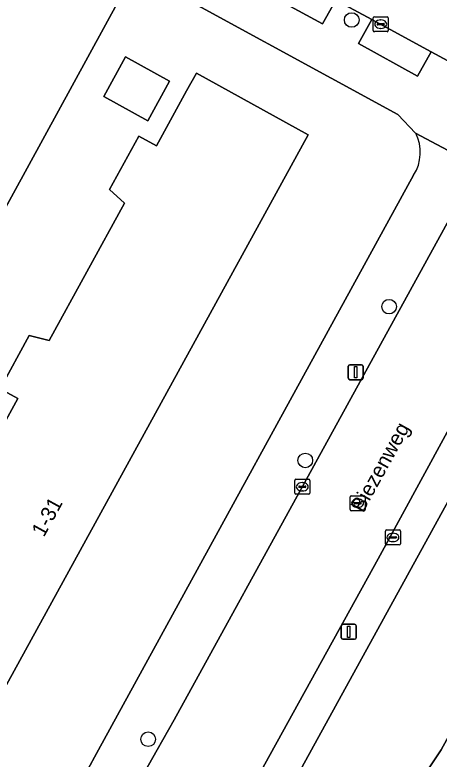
# Model space of a CAD drawing. Extents: x 158352 to 159489, y 383828 to 384603.
# Drawn here: x 158878.68 to 158907.03, y 383999.38 to 384049.08 of the extents above; entities that cross this region are included whole.
import ezdxf

# ---------------------------------------------------------------- set-up
doc = ezdxf.new("R2010")
doc.units = 0
for name, color, linetype in [('IMGEO_Boom', 7, 'Continuous'), ('IMGEO_Erf', 7, 'Continuous'), ('IMGEO_Kolk', 7, 'Continuous'), ('IMGEO_Lichtmast', 7, 'Continuous'), ('IMGEO_Openbare_ruimte_label', 7, 'Continuous'), ('IMGEO_Pand', 7, 'Continuous'), ('IMGEO_Pand_nummerreeks', 7, 'Continuous'), ('IMGEO_Parkeervlak_open', 7, 'Continuous'), ('IMGEO_Rijbaan_lokaal_open', 7, 'Continuous'), ('IMGEO_Rioolput', 7, 'Continuous'), ('IMGEO_Voetpad_open', 7, 'Continuous')]:
    doc.layers.add(name, color=color, linetype=linetype)

msp = doc.modelspace()

# ---------------------------------------------------------------- linework, layer by layer
at = {"layer": 'IMGEO_Boom'}
for centre in [(158901.188, 384048.741), (158903.687, 384029.597), (158898.088, 384019.329), (158887.589, 384000.711)]:
    msp.add_circle(centre, 0.489, dxfattribs=at)
at = {"layer": 'IMGEO_Erf'}
for points in [[(158905.461, 384041.181), (158904.271, 384042.421), (158886.706, 384052.025), (158861.185, 384005.358), (158854.263, 384009.207), (158873.236, 384043.758), (158872.13, 384044.358), (158870.665, 384041.689), (158869.208, 384039.033), (158867.75, 384036.376), (158866.292, 384033.72), (158864.835, 384031.064), (158863.377, 384028.407), (158861.919, 384025.751), (158860.461, 384023.095), (158859.004, 384020.438), (158857.546, 384017.782), (158856.088, 384015.126), (158854.631, 384012.469), (158853.173, 384009.813), (158848.79, 384012.219), (158847.63, 384012.855), (158849.088, 384015.511)], [(158882.614, 383996.97), (158884.276, 384000), (158905.327, 384038.381)], [(158968.65, 384007.096), (158917.741, 384035.003), (158898.498, 384000), (158894.938, 383993.524)], [(158904.731, 383996.342), (158907.165, 384000), (158915.589, 384015.312), (158916.747, 384014.677), (158918.335, 384017.567), (158914.337, 384019.763), (158917.72, 384026.602), (158921.674, 384024.656), (158931.3, 384019.683), (158927.862, 384012.803), (158927.963, 384012.748), (158926.252, 384009.324), (158925.617, 384009.642), (158920.747, 383999.959), (158928.074, 383994.931)]]:
    msp.add_lwpolyline(points, dxfattribs=at)
for points in [[(158886.068, 384046.282), (158889.021, 384044.66), (158887.57, 384042.018), (158884.617, 384043.64)], [(158872.473, 384014.706), (158873.703, 384014.031), (158878.881, 384023.456), (158877.682, 384024.115), (158879.634, 384027.668), (158880.972, 384027.333), (158886.015, 384036.513), (158884.996, 384037.419), (158886.96, 384040.994), (158888.144, 384040.343), (158890.156, 384044.006), (158890.807, 384045.191), (158898.286, 384041.082), (158875.717, 384000), (158869.217, 383988.168), (158861.734, 383992.279), (158864.408, 383997.147), (158863.221, 383997.799), (158864.438, 384000), (158865.14, 384001.27), (158866.442, 384000.887), (158871.57, 384010.221), (158870.371, 384010.88)]]:
    msp.add_lwpolyline(points, close=True, dxfattribs=at)
msp.add_arc((158902.961, 384039.897), 2.811, 327.3459, 27.1742, dxfattribs=at)
at = {"layer": 'IMGEO_Kolk'}
for p, q in [((158902.702, 384048.962), (158903.554, 384048.962)), ((158902.627, 384048.036), (158902.627, 384048.888)), ((158902.886, 384048.456), (158902.886, 384048.468)), ((158902.929, 384048.505), (158903.327, 384048.505)), ((158903.115, 384048.742), (158903.14, 384048.742)), ((158903.37, 384048.468), (158903.37, 384048.456)), ((158903.628, 384048.888), (158903.628, 384048.036)), ((158903.324, 384048.419), (158902.926, 384048.419)), ((158903.138, 384048.182), (158903.113, 384048.182)), ((158903.554, 384047.962), (158902.702, 384047.962)), ((158897.388, 384017.141), (158897.388, 384017.993)), ((158897.463, 384018.067), (158898.315, 384018.067)), ((158897.876, 384017.847), (158897.901, 384017.847)), ((158898.389, 384017.993), (158898.389, 384017.141)), ((158897.647, 384017.561), (158897.647, 384017.573)), ((158898.085, 384017.524), (158897.687, 384017.524)), ((158897.69, 384017.61), (158898.088, 384017.61)), ((158897.899, 384017.287), (158897.874, 384017.287)), ((158898.131, 384017.573), (158898.131, 384017.561)), ((158898.315, 384017.067), (158897.463, 384017.067)), ((158903.515, 384014.688), (158904.367, 384014.688)), ((158903.44, 384013.762), (158903.44, 384014.614)), ((158903.699, 384014.182), (158903.699, 384014.194)), ((158903.742, 384014.231), (158904.14, 384014.231)), ((158903.928, 384014.468), (158903.953, 384014.468)), ((158904.183, 384014.194), (158904.183, 384014.182)), ((158904.441, 384014.614), (158904.441, 384013.762)), ((158904.367, 384013.688), (158903.515, 384013.688)), ((158904.137, 384014.145), (158903.739, 384014.145)), ((158903.951, 384013.908), (158903.926, 384013.908))]:
    msp.add_line(p, q, dxfattribs=at)
for points in [[(158902.702, 384048.962), (158903.554, 384048.962)], [(158902.627, 384048.036), (158902.627, 384048.888)], [(158903.628, 384048.888), (158903.628, 384048.036)], [(158903.554, 384047.962), (158902.702, 384047.962)], [(158897.388, 384017.141), (158897.388, 384017.993)], [(158897.463, 384018.067), (158898.315, 384018.067)], [(158898.389, 384017.993), (158898.389, 384017.141)], [(158898.315, 384017.067), (158897.463, 384017.067)], [(158903.515, 384014.688), (158904.367, 384014.688)], [(158903.44, 384013.762), (158903.44, 384014.614)], [(158904.441, 384014.614), (158904.441, 384013.762)], [(158904.367, 384013.688), (158903.515, 384013.688)]]:
    msp.add_lwpolyline(points, dxfattribs=at)
for centre, radius, start, end in [((158902.704, 384048.886), 0.0765, 91.552, 178.448), ((158902.704, 384048.886), 0.0765, 91.552, 178.448), ((158903.552, 384048.886), 0.0765, 1.552, 88.448), ((158903.552, 384048.886), 0.0765, 1.552, 88.448), ((158902.926, 384048.465), 0.0403, 85.8775, 175.7526), ((158903.331, 384048.467), 0.0386, 1.7309, 96.639), ((158902.704, 384048.038), 0.0765, 181.552, 268.448), ((158902.704, 384048.038), 0.0765, 181.552, 268.448), ((158902.923, 384048.455), 0.0366, 178.938, 274.7102), ((158903.327, 384048.462), 0.043, 264.8664, 352.4533), ((158903.552, 384048.038), 0.0765, 271.552, 358.448), ((158903.552, 384048.038), 0.0765, 271.552, 358.448), ((158897.465, 384017.991), 0.0765, 91.552, 178.448), ((158897.465, 384017.991), 0.0765, 91.552, 178.448), ((158898.313, 384017.991), 0.0765, 1.552, 88.448), ((158898.313, 384017.991), 0.0765, 1.552, 88.448), ((158897.687, 384017.57), 0.0403, 85.8775, 175.7526), ((158897.684, 384017.56), 0.0366, 178.938, 274.7102), ((158898.088, 384017.567), 0.043, 264.8664, 352.4533), ((158898.092, 384017.572), 0.0386, 1.7309, 96.639), ((158897.465, 384017.143), 0.0765, 181.552, 268.448), ((158897.465, 384017.143), 0.0765, 181.552, 268.448), ((158898.313, 384017.143), 0.0765, 271.552, 358.448), ((158898.313, 384017.143), 0.0765, 271.552, 358.448), ((158903.517, 384014.612), 0.0765, 91.552, 178.448), ((158903.517, 384014.612), 0.0765, 91.552, 178.448), ((158904.365, 384014.612), 0.0765, 1.552, 88.448), ((158904.365, 384014.612), 0.0765, 1.552, 88.448), ((158903.739, 384014.191), 0.0403, 85.8775, 175.7526), ((158903.736, 384014.181), 0.0366, 178.938, 274.7102), ((158904.14, 384014.188), 0.043, 264.8664, 352.4533), ((158904.144, 384014.193), 0.0386, 1.7309, 96.639), ((158903.517, 384013.764), 0.0765, 181.552, 268.448), ((158903.517, 384013.764), 0.0765, 181.552, 268.448), ((158904.365, 384013.764), 0.0765, 271.552, 358.448), ((158904.365, 384013.764), 0.0765, 271.552, 358.448)]:
    msp.add_arc(centre, radius, start, end, dxfattribs=at)
for centre, major_axis, ratio, start_param, end_param in [((158903.114, 384048.462), (-0.387, 0.002), 0.722429, 4.712389, 7.853982), ((158903.139, 384048.462), (-0.39, 0.002), 0.717154, 1.570796, 4.712389), ((158897.875, 384017.567), (-0.387, 0.002), 0.722429, 4.712389, 7.853982), ((158897.9, 384017.567), (-0.39, 0.002), 0.717154, 1.570796, 4.712389), ((158903.927, 384014.188), (-0.387, 0.002), 0.722429, 4.712389, 7.853982), ((158903.952, 384014.188), (-0.39, 0.002), 0.717154, 1.570796, 4.712389)]:
    msp.add_ellipse(centre, major_axis=major_axis, ratio=ratio, start_param=start_param, end_param=end_param, dxfattribs=at)
at = {"layer": 'IMGEO_Lichtmast'}
for p, q in [((158900.958, 384024.821), (158900.958, 384025.621)), ((158900.958, 384025.621), (158900.958, 384024.821)), ((158901.058, 384025.721), (158901.848, 384025.721)), ((158901.848, 384025.721), (158901.058, 384025.721)), ((158901.948, 384025.621), (158901.948, 384024.821)), ((158901.948, 384024.821), (158901.948, 384025.621)), ((158901.848, 384024.721), (158901.058, 384024.721)), ((158901.058, 384024.721), (158901.848, 384024.721)), ((158900.494, 384007.488), (158900.494, 384008.288)), ((158900.494, 384008.288), (158900.494, 384007.488)), ((158900.594, 384008.388), (158901.384, 384008.388)), ((158901.384, 384008.388), (158900.594, 384008.388)), ((158901.484, 384008.288), (158901.484, 384007.488)), ((158901.484, 384007.488), (158901.484, 384008.288)), ((158901.384, 384007.388), (158900.594, 384007.388)), ((158900.594, 384007.388), (158901.384, 384007.388))]:
    msp.add_line(p, q, dxfattribs=at)
for points in [[(158901.378, 384025.596), (158901.528, 384025.596), (158901.528, 384024.846), (158901.378, 384024.846), (158901.378, 384025.596)], [(158900.914, 384008.263), (158901.064, 384008.263), (158901.064, 384007.513), (158900.914, 384007.513), (158900.914, 384008.263)]]:
    msp.add_lwpolyline(points, dxfattribs=at)
for centre, start, end in [((158901.058, 384025.621), 90, 180), ((158901.058, 384025.621), 90, 180), ((158901.848, 384025.621), 0, 90), ((158901.848, 384025.621), 360, 90), ((158901.058, 384024.821), 180, 270), ((158901.058, 384024.821), 180, 270), ((158901.848, 384024.821), 270, 0), ((158901.848, 384024.821), 270, 0), ((158900.594, 384008.288), 90, 180), ((158900.594, 384008.288), 90, 180), ((158901.384, 384008.288), 0, 90), ((158901.384, 384008.288), 360, 90), ((158900.594, 384007.488), 180, 270), ((158900.594, 384007.488), 180, 270), ((158901.384, 384007.488), 270, 0), ((158901.384, 384007.488), 270, 0)]:
    msp.add_arc(centre, 0.1, start, end, dxfattribs=at)
at = {"layer": 'IMGEO_Pand'}
for points in [[(158889.021, 384044.66), (158886.068, 384046.282), (158884.617, 384043.64), (158887.57, 384042.018)], [(158872.473, 384014.706), (158870.371, 384010.88), (158871.57, 384010.221), (158866.442, 384000.887), (158865.14, 384001.27), (158864.438, 384000), (158863.221, 383997.799), (158864.408, 383997.147), (158861.734, 383992.279), (158869.217, 383988.168), (158875.717, 384000), (158898.286, 384041.082), (158890.807, 384045.191), (158890.156, 384044.006), (158888.144, 384040.343), (158886.96, 384040.994), (158884.996, 384037.419), (158886.015, 384036.513), (158880.972, 384027.333), (158879.634, 384027.668), (158877.682, 384024.115), (158878.881, 384023.456), (158873.703, 384014.031)]]:
    msp.add_lwpolyline(points, close=True, dxfattribs=at)
msp.add_lwpolyline([(158921.674, 384024.656), (158917.72, 384026.602), (158914.337, 384019.763), (158918.335, 384017.567), (158916.747, 384014.677), (158915.589, 384015.312), (158907.165, 384000), (158904.731, 383996.342), (158910.451, 383992.416), (158910.727, 383992.794), (158911.605, 383992.218), (158910.525, 383990.681)], dxfattribs=at)
at = {"layer": 'IMGEO_Parkeervlak_open'}
for points in [[(158900.133, 384050.097), (158896.147, 384052.274), (158895.26, 384050.667), (158899.239, 384048.474)], [(158902.537, 384048.783), (158901.647, 384047.169), (158905.59, 384044.995), (158906.489, 384046.625)]]:
    msp.add_lwpolyline(points, close=True, dxfattribs=at)
at = {"layer": 'IMGEO_Rijbaan_lokaal_open'}
for points in [[(158909.296, 384050.644), (158905.352, 384052.818), (158904.08, 384053.52), (158900.014, 384055.761), (158898.7, 384056.486), (158894.775, 384058.649), (158893.426, 384059.393), (158889.495, 384061.56), (158888.936, 384061.868), (158884.972, 384064.054), (158882.938, 384065.175), (158881.77, 384063.085), (158880.504, 384060.82), (158890.908, 384055.136), (158894.858, 384052.979), (158896.147, 384052.274), (158900.133, 384050.097), (158902.537, 384048.783), (158906.489, 384046.625), (158908.43, 384045.564), (158909.577, 384047.711), (158910.724, 384049.857)], [(158854.263, 384009.207), (158861.185, 384005.358), (158886.706, 384052.025), (158879.798, 384055.802), (158877.226, 384051.087), (158875.92, 384048.707), (158869.294, 384052.343), (158867.916, 384049.821), (158874.562, 384046.175), (158873.236, 384043.758)]]:
    msp.add_lwpolyline(points, close=True, dxfattribs=at)
for points in [[(158915.838, 384035.986), (158909.603, 384038.972), (158909.344, 384038.497), (158908.425, 384036.764), (158898.662, 384018.968), (158889.316, 384002.012), (158888.183, 384000), (158886.543, 383997.087)], [(158902.964, 384012.758), (158914.752, 384034.424)], [(158893.145, 383994.963), (158902.964, 384012.758)]]:
    msp.add_lwpolyline(points, dxfattribs=at)
at = {"layer": 'IMGEO_Rioolput'}
for p, q in [((158901.083, 384016.046), (158901.083, 384016.898)), ((158901.158, 384016.972), (158902.01, 384016.972)), ((158901.571, 384016.752), (158901.596, 384016.752)), ((158902.084, 384016.898), (158902.084, 384016.046)), ((158901.342, 384016.466), (158901.342, 384016.478)), ((158901.78, 384016.429), (158901.382, 384016.429)), ((158901.385, 384016.515), (158901.783, 384016.515)), ((158901.594, 384016.192), (158901.569, 384016.192)), ((158901.826, 384016.478), (158901.826, 384016.466)), ((158902.01, 384015.972), (158901.158, 384015.972))]:
    msp.add_line(p, q, dxfattribs=at)
for points in [[(158901.083, 384016.046), (158901.083, 384016.898)], [(158901.158, 384016.972), (158902.01, 384016.972)], [(158902.084, 384016.898), (158902.084, 384016.046)], [(158902.01, 384015.972), (158901.158, 384015.972)]]:
    msp.add_lwpolyline(points, dxfattribs=at)
for centre, radius, start, end in [((158901.16, 384016.896), 0.0765, 91.552, 178.448), ((158901.16, 384016.896), 0.0765, 91.552, 178.448), ((158902.008, 384016.896), 0.0765, 1.552, 88.448), ((158902.008, 384016.896), 0.0765, 1.552, 88.448), ((158901.382, 384016.475), 0.0403, 85.8775, 175.7526), ((158901.379, 384016.465), 0.0366, 178.938, 274.7102), ((158901.783, 384016.472), 0.043, 264.8664, 352.4533), ((158901.787, 384016.477), 0.0386, 1.7309, 96.639), ((158901.16, 384016.048), 0.0765, 181.552, 268.448), ((158901.16, 384016.048), 0.0765, 181.552, 268.448), ((158902.008, 384016.048), 0.0765, 271.552, 358.448), ((158902.008, 384016.048), 0.0765, 271.552, 358.448)]:
    msp.add_arc(centre, radius, start, end, dxfattribs=at)
for centre, major_axis, ratio, start_param, end_param in [((158901.57, 384016.472), (-0.387, 0.002), 0.722429, 4.712389, 7.853982), ((158901.595, 384016.472), (-0.39, 0.002), 0.717154, 1.570796, 4.712389)]:
    msp.add_ellipse(centre, major_axis=major_axis, ratio=ratio, start_param=start_param, end_param=end_param, dxfattribs=at)
at = {"layer": 'IMGEO_Voetpad_open'}
for points in [[(158886.706, 384052.025), (158904.271, 384042.421), (158905.461, 384041.181), (158908.674, 384039.463), (158911.037, 384043.935), (158909.577, 384047.711), (158908.43, 384045.564), (158906.489, 384046.625), (158905.59, 384044.995), (158901.647, 384047.169), (158902.537, 384048.783), (158900.133, 384050.097), (158899.239, 384048.474), (158895.26, 384050.667)], [(158908.425, 384036.764), (158909.344, 384038.497), (158909.603, 384038.972), (158908.674, 384039.463), (158905.461, 384041.181)], [(158905.327, 384038.381), (158884.276, 384000), (158882.614, 383996.97)], [(158886.543, 383997.087), (158888.183, 384000), (158889.316, 384002.012), (158898.662, 384018.968), (158908.425, 384036.764)], [(158894.938, 383993.524), (158898.498, 384000), (158917.741, 384035.003), (158915.838, 384035.986)], [(158914.752, 384034.424), (158902.964, 384012.758), (158893.145, 383994.963)]]:
    msp.add_lwpolyline(points, dxfattribs=at)
msp.add_arc((158902.961, 384039.897), 2.811, 327.3459, 27.1742, dxfattribs=at)

# ---------------------------------------------------------------- texts
at = {"layer": 'IMGEO_Openbare_ruimte_label'}
msp.add_text('Biezenweg', height=1, rotation=61.129, dxfattribs=at).set_placement((158901.937, 384015.785))
at = {"layer": 'IMGEO_Pand_nummerreeks'}
msp.add_text('1-31', height=1, rotation=61.2172, dxfattribs=at).set_placement((158880.619, 384014.156))

doc.saveas('drawing.dxf')
